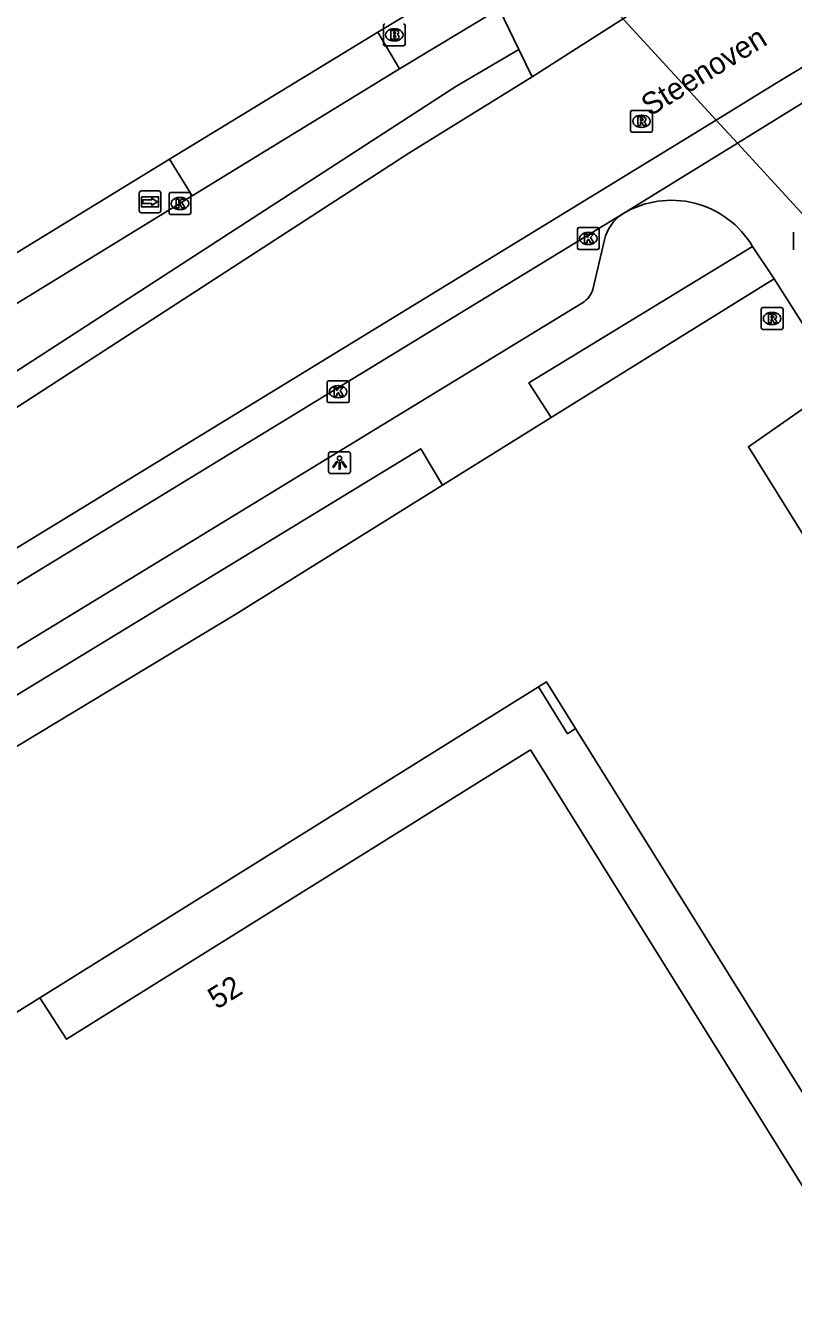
# Model space of a CAD drawing. Extents: x 156651 to 158072, y 387631 to 388990.
# Drawn here: x 157850 to 157885.1, y 388465.1 to 388523.7 of the extents above; entities that cross this region are included whole.
import ezdxf

# ---------------------------------------------------------------- set-up
doc = ezdxf.new("R2010")
doc.units = 0
for name, color, linetype in [('IMGEO_Brandkraan', 7, 'Continuous'), ('IMGEO_Duiker', 7, 'Continuous'), ('IMGEO_Fietspad_gesloten', 7, 'Continuous'), ('IMGEO_Groenvoorziening', 7, 'Continuous'), ('IMGEO_Kolk', 7, 'Continuous'), ('IMGEO_Lichtpunt', 7, 'Continuous'), ('IMGEO_Openbare_ruimte_label', 7, 'Continuous'), ('IMGEO_Pand', 7, 'Continuous'), ('IMGEO_Pand_nummerreeks', 7, 'Continuous'), ('IMGEO_Pand_overbouw', 7, 'Continuous'), ('IMGEO_Poller', 7, 'Continuous'), ('IMGEO_Rijbaan_lokaal_gesloten', 7, 'Continuous'), ('IMGEO_Rioolput', 7, 'Continuous'), ('IMGEO_Voetpad_open', 7, 'Continuous'), ('IMGEO_Wegwijzer', 7, 'Continuous')]:
    doc.layers.add(name, color=color, linetype=linetype)

msp = doc.modelspace()

# ---------------------------------------------------------------- linework, layer by layer
at = {"layer": 'IMGEO_Brandkraan'}
for p, q in [((157866.347, 388522.849), (157866.347, 388523.701)), ((157867.348, 388523.701), (157867.348, 388522.849)), ((157866.835, 388523.555), (157866.86, 388523.555)), ((157867.274, 388522.775), (157866.422, 388522.775)), ((157866.858, 388522.995), (157866.833, 388522.995))]:
    msp.add_line(p, q, dxfattribs=at)
for points in [[(157866.347, 388522.849), (157866.347, 388523.701)], [(157867.348, 388523.701), (157867.348, 388522.849)], [(157866.695, 388523.475), (157866.695, 388523.075), (157866.908, 388523.075)], [(157866.926, 388523.475), (157866.695, 388523.475)], [(157866.874, 388523.394), (157866.82, 388523.394), (157866.82, 388523.318)], [(157866.82, 388523.318), (157866.873, 388523.318)], [(157866.882, 388523.242), (157866.82, 388523.242), (157866.82, 388523.161)], [(157866.82, 388523.161), (157866.882, 388523.161)], [(157867.274, 388522.775), (157866.422, 388522.775)]]:
    msp.add_lwpolyline(points, dxfattribs=at)
for centre, radius, start, end in [((157866.424, 388523.699), 0.0765, 91.55205, 178.44795), ((157866.424, 388523.699), 0.0765, 91.55205, 178.44795), ((157867.272, 388523.699), 0.0765, 1.55205, 88.44795), ((157867.272, 388523.699), 0.0765, 1.55205, 88.44795), ((157866.875, 388523.356), 0.0379, 267.82845, 90.93552), ((157866.883, 388523.201), 0.0404, 269.87594, 90.50774), ((157866.914, 388523.326), 0.251, 268.66757, 293.53466), ((157866.93, 388523.33), 0.145, 59.4692, 91.53667), ((157866.955, 388523.377), 0.0922, 285.51372, 58.15012), ((157866.96, 388523.185), 0.105, 301.31148, 78.98903), ((157866.424, 388522.851), 0.0765, 181.55205, 268.44795), ((157866.424, 388522.851), 0.0765, 181.55205, 268.44795), ((157867.272, 388522.851), 0.0765, 271.55205, 358.44795), ((157867.272, 388522.851), 0.0765, 271.55205, 358.44795)]:
    msp.add_arc(centre, radius, start, end, dxfattribs=at)
for centre, major_axis, ratio, start_param, end_param in [((157866.834, 388523.275), (-0.387, 0.002), 0.722429, 4.712389, 7.853982), ((157866.859, 388523.275), (-0.39, 0.002), 0.717154, 1.570796, 4.712389)]:
    msp.add_ellipse(centre, major_axis=major_axis, ratio=ratio, start_param=start_param, end_param=end_param, dxfattribs=at)
at = {"layer": 'IMGEO_Duiker'}
msp.add_lwpolyline([(157908.667, 388489.868), (157907.922, 388490.68), (157897.546, 388501.987), (157890.058, 388510.148), (157882.564, 388518.315), (157881.592, 388519.374), (157874.281, 388527.341), (157873.698, 388527.977), (157872.745, 388529.015), (157872.08, 388529.739)], dxfattribs=at)
at = {"layer": 'IMGEO_Fietspad_gesloten'}
for points in [[(157884.249, 388512.102), (157883.261, 388513.573)], [(157887.274, 388507.334), (157884.249, 388512.102)]]:
    msp.add_lwpolyline(points, dxfattribs=at)
msp.add_arc((157879.541, 388511.379), 4.319, 30.53157, 120.9744, dxfattribs=at)
at = {"layer": 'IMGEO_Groenvoorziening'}
for points in [[(157884.249, 388512.102), (157879.946, 388509.42), (157874.041, 388505.74)], [(157887.274, 388507.334), (157883.069, 388504.399), (157921.015, 388443.402)], [(157869.062, 388502.636), (157859.594, 388496.735), (157843.163, 388486.816)]]:
    msp.add_lwpolyline(points, dxfattribs=at)
at = {"layer": 'IMGEO_Kolk'}
for p, q in [((157856.604, 388516.048), (157857.456, 388516.048)), ((157856.529, 388515.122), (157856.529, 388515.974)), ((157857.017, 388515.828), (157857.042, 388515.828)), ((157857.53, 388515.974), (157857.53, 388515.122)), ((157857.456, 388515.048), (157856.604, 388515.048)), ((157857.04, 388515.268), (157857.015, 388515.268)), ((157875.236, 388513.519), (157875.236, 388514.371)), ((157875.311, 388514.445), (157876.163, 388514.445)), ((157876.237, 388514.371), (157876.237, 388513.519)), ((157875.724, 388514.225), (157875.749, 388514.225)), ((157876.163, 388513.445), (157875.311, 388513.445)), ((157875.747, 388513.665), (157875.722, 388513.665)), ((157863.774, 388506.498), (157863.774, 388507.35)), ((157863.849, 388507.424), (157864.701, 388507.424)), ((157864.775, 388507.35), (157864.775, 388506.498)), ((157864.262, 388507.204), (157864.287, 388507.204)), ((157864.701, 388506.424), (157863.849, 388506.424)), ((157864.285, 388506.644), (157864.26, 388506.644))]:
    msp.add_line(p, q, dxfattribs=at)
for points in [[(157856.604, 388516.048), (157857.456, 388516.048)], [(157856.529, 388515.122), (157856.529, 388515.974)], [(157856.85, 388515.748), (157856.973, 388515.748), (157856.973, 388515.597), (157857.103, 388515.748), (157857.267, 388515.748), (157857.121, 388515.597), (157857.274, 388515.348), (157857.122, 388515.348), (157857.037, 388515.512), (157856.973, 388515.445), (157856.973, 388515.348), (157856.85, 388515.348), (157856.85, 388515.748)], [(157857.53, 388515.974), (157857.53, 388515.122)], [(157857.456, 388515.048), (157856.604, 388515.048)], [(157875.236, 388513.519), (157875.236, 388514.371)], [(157875.311, 388514.445), (157876.163, 388514.445)], [(157876.237, 388514.371), (157876.237, 388513.519)], [(157875.557, 388514.145), (157875.68, 388514.145), (157875.68, 388513.994), (157875.81, 388514.145), (157875.974, 388514.145), (157875.828, 388513.994), (157875.981, 388513.745), (157875.829, 388513.745), (157875.744, 388513.909), (157875.68, 388513.842), (157875.68, 388513.745), (157875.557, 388513.745), (157875.557, 388514.145)], [(157876.163, 388513.445), (157875.311, 388513.445)], [(157863.774, 388506.498), (157863.774, 388507.35)], [(157863.849, 388507.424), (157864.701, 388507.424)], [(157864.775, 388507.35), (157864.775, 388506.498)], [(157864.095, 388507.124), (157864.218, 388507.124), (157864.218, 388506.973), (157864.348, 388507.124), (157864.512, 388507.124), (157864.366, 388506.973), (157864.519, 388506.724), (157864.367, 388506.724), (157864.282, 388506.888), (157864.218, 388506.821), (157864.218, 388506.724), (157864.095, 388506.724), (157864.095, 388507.124)], [(157864.701, 388506.424), (157863.849, 388506.424)]]:
    msp.add_lwpolyline(points, dxfattribs=at)
for centre, start, end in [((157856.606, 388515.972), 91.55205, 178.44795), ((157856.606, 388515.972), 91.55205, 178.44795), ((157857.454, 388515.972), 1.55205, 88.44795), ((157857.454, 388515.972), 1.55205, 88.44795), ((157856.606, 388515.124), 181.55205, 268.44795), ((157856.606, 388515.124), 181.55205, 268.44795), ((157857.454, 388515.124), 271.55205, 358.44795), ((157857.454, 388515.124), 271.55205, 358.44795), ((157875.313, 388514.369), 91.55205, 178.44795), ((157875.313, 388514.369), 91.55205, 178.44795), ((157876.161, 388514.369), 1.55205, 88.44795), ((157876.161, 388514.369), 1.55205, 88.44795), ((157875.313, 388513.521), 181.55205, 268.44795), ((157875.313, 388513.521), 181.55205, 268.44795), ((157876.161, 388513.521), 271.55205, 358.44795), ((157876.161, 388513.521), 271.55205, 358.44795), ((157863.851, 388507.348), 91.55205, 178.44795), ((157863.851, 388507.348), 91.55205, 178.44795), ((157864.699, 388507.348), 1.55205, 88.44795), ((157864.699, 388507.348), 1.55205, 88.44795), ((157863.851, 388506.5), 181.55205, 268.44795), ((157863.851, 388506.5), 181.55205, 268.44795), ((157864.699, 388506.5), 271.55205, 358.44795), ((157864.699, 388506.5), 271.55205, 358.44795)]:
    msp.add_arc(centre, 0.0765, start, end, dxfattribs=at)
for centre, major_axis, ratio, start_param, end_param in [((157857.016, 388515.548), (-0.387, 0.002), 0.722429, 4.712389, 7.853982), ((157857.041, 388515.548), (-0.39, 0.002), 0.717154, 1.570796, 4.712389), ((157875.723, 388513.945), (-0.387, 0.002), 0.722429, 4.712389, 7.853982), ((157875.748, 388513.945), (-0.39, 0.002), 0.717154, 1.570796, 4.712389), ((157864.261, 388506.924), (-0.387, 0.002), 0.722429, 4.712389, 7.853982), ((157864.286, 388506.924), (-0.39, 0.002), 0.717154, 1.570796, 4.712389)]:
    msp.add_ellipse(centre, major_axis=major_axis, ratio=ratio, start_param=start_param, end_param=end_param, dxfattribs=at)
at = {"layer": 'IMGEO_Lichtpunt'}
for p, q in [((157863.841, 388504.076), (157863.841, 388503.269)), ((157863.841, 388504.076), (157863.841, 388503.269)), ((157864.743, 388504.171), (157863.935, 388504.171)), ((157864.743, 388504.171), (157863.935, 388504.171)), ((157864.837, 388503.269), (157864.837, 388504.076)), ((157864.837, 388503.269), (157864.837, 388504.076)), ((157863.935, 388503.175), (157864.743, 388503.175)), ((157863.935, 388503.175), (157864.743, 388503.175))]:
    msp.add_line(p, q, dxfattribs=at)
for points in [[(157864.215, 388503.74), (157864.254, 388503.712), (157864.066, 388503.45), (157864.028, 388503.477), (157864.215, 388503.74)], [(157864.427, 388503.712), (157864.465, 388503.739), (157864.652, 388503.477), (157864.613, 388503.449), (157864.427, 388503.712)], [(157864.317, 388503.692), (157864.364, 388503.692), (157864.364, 388503.37), (157864.317, 388503.37), (157864.317, 388503.692)]]:
    msp.add_lwpolyline(points, dxfattribs=at)
msp.add_circle((157864.34, 388503.874), 0.0994, dxfattribs=at)
for centre, start, end in [((157863.935, 388504.076), 90, 180), ((157863.935, 388504.076), 90, 180), ((157864.743, 388504.076), 0, 90), ((157864.743, 388504.076), 0, 90), ((157863.935, 388503.269), 180, 270), ((157863.935, 388503.269), 180, 270), ((157864.743, 388503.269), 270, 0), ((157864.743, 388503.269), 270, 360)]:
    msp.add_arc(centre, 0.0946, start, end, dxfattribs=at)
at = {"layer": 'IMGEO_Pand'}
for points in [[(157874.781, 388491.245), (157873.451, 388493.403), (157873.815, 388493.63), (157875.15, 388491.488), (157874.781, 388491.245)], [(157896.707, 388452.621), (157898.669, 388453.753), (157904.576, 388444.253), (157885.138, 388425.807), (157840.588, 388472.905), (157850.61, 388479.156), (157851.836, 388477.249), (157873.085, 388490.508), (157896.707, 388452.621)]]:
    msp.add_lwpolyline(points, dxfattribs=at)
at = {"layer": 'IMGEO_Pand_overbouw'}
msp.add_lwpolyline([(157875.15, 388491.488), (157873.815, 388493.63), (157873.451, 388493.403), (157850.61, 388479.156), (157851.836, 388477.249), (157873.085, 388490.508), (157896.707, 388452.621), (157898.669, 388453.753)], close=True, dxfattribs=at)
at = {"layer": 'IMGEO_Poller'}
msp.add_line((157885.13, 388514.229), (157885.13, 388513.422), dxfattribs=at)
msp.add_line((157885.13, 388514.229), (157885.13, 388513.422), dxfattribs=at)
at = {"layer": 'IMGEO_Rijbaan_lokaal_gesloten'}
for points in [[(157801.977, 388465.115), (157808.05, 388470.514), (157814.126, 388475.59), (157822.012, 388481.702), (157827.136, 388485.429), (157832.229, 388488.942), (157838.65, 388493.098), (157881.592, 388519.374), (157884.271, 388521.013), (157916.373, 388540.433), (157920.425, 388542.954), (157921.978, 388543.651), (157924.816, 388544.354)], [(157894.34, 388534.897), (157873.168, 388521.351)], [(157867.081, 388521.721), (157871.645, 388524.468)], [(157871.645, 388524.468), (157872.549, 388522.606)], [(157835.772, 388498.94), (157869.667, 388520.911), (157872.549, 388522.606)], [(157872.549, 388522.606), (157873.168, 388521.351)], [(157873.168, 388521.351), (157867.509, 388517.856), (157829.591, 388493.258), (157818.86, 388485.806), (157817.922, 388486.899)], [(157867.081, 388521.721), (157857.591, 388515.902)], [(157877.318, 388515.082), (157882.564, 388518.315), (157887.654, 388521.453)], [(157842.747, 388506.791), (157857.591, 388515.902)], [(157840.049, 388492.319), (157877.318, 388515.082)]]:
    msp.add_lwpolyline(points, dxfattribs=at)
at = {"layer": 'IMGEO_Rioolput'}
for p, q in [((157877.67, 388518.891), (157877.67, 388519.743)), ((157877.745, 388519.817), (157878.597, 388519.817)), ((157878.158, 388519.597), (157878.183, 388519.597)), ((157878.671, 388519.743), (157878.671, 388518.891)), ((157878.181, 388519.037), (157878.156, 388519.037)), ((157878.597, 388518.817), (157877.745, 388518.817)), ((157883.728, 388510.777), (157884.58, 388510.777)), ((157883.653, 388509.851), (157883.653, 388510.703)), ((157884.141, 388510.557), (157884.166, 388510.557)), ((157884.654, 388510.703), (157884.654, 388509.851)), ((157884.58, 388509.777), (157883.728, 388509.777)), ((157884.164, 388509.997), (157884.139, 388509.997))]:
    msp.add_line(p, q, dxfattribs=at)
for points in [[(157877.67, 388518.891), (157877.67, 388519.743)], [(157877.745, 388519.817), (157878.597, 388519.817)], [(157878.671, 388519.743), (157878.671, 388518.891)], [(157878.259, 388519.515), (157878.007, 388519.517), (157878.007, 388519.117)], [(157878.007, 388519.117), (157878.131, 388519.117), (157878.131, 388519.279), (157878.142, 388519.279)], [(157878.185, 388519.436), (157878.131, 388519.436), (157878.131, 388519.355)], [(157878.131, 388519.355), (157878.183, 388519.355)], [(157878.189, 388519.25), (157878.26, 388519.117), (157878.4, 388519.117), (157878.335, 388519.243)], [(157878.597, 388518.817), (157877.745, 388518.817)], [(157883.728, 388510.777), (157884.58, 388510.777)], [(157883.653, 388509.851), (157883.653, 388510.703)], [(157884.242, 388510.475), (157883.99, 388510.477), (157883.99, 388510.077)], [(157883.99, 388510.077), (157884.114, 388510.077), (157884.114, 388510.239), (157884.125, 388510.239)], [(157884.168, 388510.396), (157884.114, 388510.396), (157884.114, 388510.315)], [(157884.114, 388510.315), (157884.166, 388510.315)], [(157884.172, 388510.21), (157884.243, 388510.077), (157884.383, 388510.077), (157884.318, 388510.203)], [(157884.654, 388510.703), (157884.654, 388509.851)], [(157884.58, 388509.777), (157883.728, 388509.777)]]:
    msp.add_lwpolyline(points, dxfattribs=at)
for centre, radius, start, end in [((157877.747, 388519.741), 0.0765, 91.55205, 178.44795), ((157877.747, 388519.741), 0.0765, 91.55205, 178.44795), ((157878.595, 388519.741), 0.0765, 1.55205, 88.44795), ((157878.595, 388519.741), 0.0765, 1.55205, 88.44795), ((157878.141, 388519.226), 0.0533, 26.02933, 88.69889), ((157878.167, 388519.544), 0.19, 274.7715, 282.96867), ((157878.191, 388519.34), 0.0964, 77.00612, 93.18647), ((157878.205, 388519.397), 0.0378, 276.66336, 79.67722), ((157878.258, 388519.405), 0.109, 350.36119, 89.41601), ((157878.256, 388519.405), 0.112, 277.58423, 350.98172), ((157878.24, 388519.19), 0.108, 29.51342, 73.79051), ((157877.747, 388518.893), 0.0765, 181.55205, 268.44795), ((157877.747, 388518.893), 0.0765, 181.55205, 268.44795), ((157878.595, 388518.893), 0.0765, 271.55205, 358.44795), ((157878.595, 388518.893), 0.0765, 271.55205, 358.44795), ((157883.73, 388510.701), 0.0765, 91.55205, 178.44795), ((157883.73, 388510.701), 0.0765, 91.55205, 178.44795), ((157884.578, 388510.701), 0.0765, 1.55205, 88.44795), ((157884.578, 388510.701), 0.0765, 1.55205, 88.44795), ((157884.124, 388510.186), 0.0533, 26.02933, 88.69889), ((157884.15, 388510.504), 0.19, 274.7715, 282.96867), ((157884.174, 388510.3), 0.0964, 77.00612, 93.18647), ((157884.188, 388510.357), 0.0378, 276.66336, 79.67722), ((157884.241, 388510.365), 0.109, 350.36119, 89.41601), ((157884.239, 388510.365), 0.112, 277.58423, 350.98172), ((157884.223, 388510.15), 0.108, 29.51342, 73.79051), ((157883.73, 388509.853), 0.0765, 181.55205, 268.44795), ((157883.73, 388509.853), 0.0765, 181.55205, 268.44795), ((157884.578, 388509.853), 0.0765, 271.55205, 358.44795), ((157884.578, 388509.853), 0.0765, 271.55205, 358.44795)]:
    msp.add_arc(centre, radius, start, end, dxfattribs=at)
for centre, major_axis, ratio, start_param, end_param in [((157878.157, 388519.317), (-0.387, 0.002), 0.722429, 4.712389, 7.853982), ((157878.182, 388519.317), (-0.39, 0.002), 0.717154, 1.570796, 4.712389), ((157884.14, 388510.277), (-0.387, 0.002), 0.722429, 4.712389, 7.853982), ((157884.165, 388510.277), (-0.39, 0.002), 0.717154, 1.570796, 4.712389)]:
    msp.add_ellipse(centre, major_axis=major_axis, ratio=ratio, start_param=start_param, end_param=end_param, dxfattribs=at)
at = {"layer": 'IMGEO_Voetpad_open'}
for points in [[(157866.09, 388523.403), (157869.713, 388525.581)], [(157856.558, 388517.579), (157866.09, 388523.403)], [(157866.09, 388523.403), (157867.081, 388521.721)], [(157812.245, 388490.432), (157856.558, 388517.579)], [(157857.591, 388515.902), (157856.558, 388517.579)], [(157876.472, 388513.88), (157875.943, 388511.612)], [(157883.261, 388513.573), (157873.012, 388507.327), (157874.041, 388505.74)], [(157875.47, 388510.991), (157841.203, 388490.085)], [(157874.041, 388505.74), (157869.062, 388502.636)], [(157842.173, 388488.535), (157868.06, 388504.31), (157869.062, 388502.636)]]:
    msp.add_lwpolyline(points, dxfattribs=at)
for centre, radius, start, end in [((157878.392, 388513.428), 1.972, 122.98144, 166.74073), ((157874.83, 388511.969), 1.169, 303.19506, 342.21373)]:
    msp.add_arc(centre, radius, start, end, dxfattribs=at)
at = {"layer": 'IMGEO_Wegwijzer'}
for p, q in [((157855.263, 388516.126), (157856.053, 388516.126)), ((157856.053, 388516.126), (157855.263, 388516.126)), ((157855.163, 388515.226), (157855.163, 388516.026)), ((157855.163, 388516.026), (157855.163, 388515.226)), ((157856.153, 388516.026), (157856.153, 388515.226)), ((157856.153, 388515.226), (157856.153, 388516.026)), ((157856.053, 388515.126), (157855.263, 388515.126)), ((157855.263, 388515.126), (157856.053, 388515.126))]:
    msp.add_line(p, q, dxfattribs=at)
for points in [[(157855.264, 388515.858), (157856.052, 388515.858), (157856.052, 388515.394), (157855.264, 388515.394), (157855.264, 388515.858)], [(157855.329, 388515.71), (157855.329, 388515.626), (157855.329, 388515.542), (157855.74, 388515.542), (157855.74, 388515.459), (157855.987, 388515.626), (157855.74, 388515.793), (157855.74, 388515.71), (157855.329, 388515.71)]]:
    msp.add_lwpolyline(points, dxfattribs=at)
for centre, start, end in [((157855.263, 388516.026), 90, 180), ((157855.263, 388516.026), 90, 180), ((157856.053, 388516.026), 0, 90), ((157856.053, 388516.026), 360, 90), ((157855.263, 388515.226), 180, 270), ((157855.263, 388515.226), 180, 270), ((157856.053, 388515.226), 270, 0), ((157856.053, 388515.226), 270, 0)]:
    msp.add_arc(centre, 0.1, start, end, dxfattribs=at)

# ---------------------------------------------------------------- texts
at = {"layer": 'IMGEO_Openbare_ruimte_label'}
msp.add_text('Steenoven', height=1, rotation=31.54367, dxfattribs=at).set_placement((157878.555, 388519.517))
at = {"layer": 'IMGEO_Pand_nummerreeks'}
msp.add_text('52', height=1, rotation=31.96532, dxfattribs=at).set_placement((157858.717, 388478.596))

doc.saveas('drawing.dxf')
